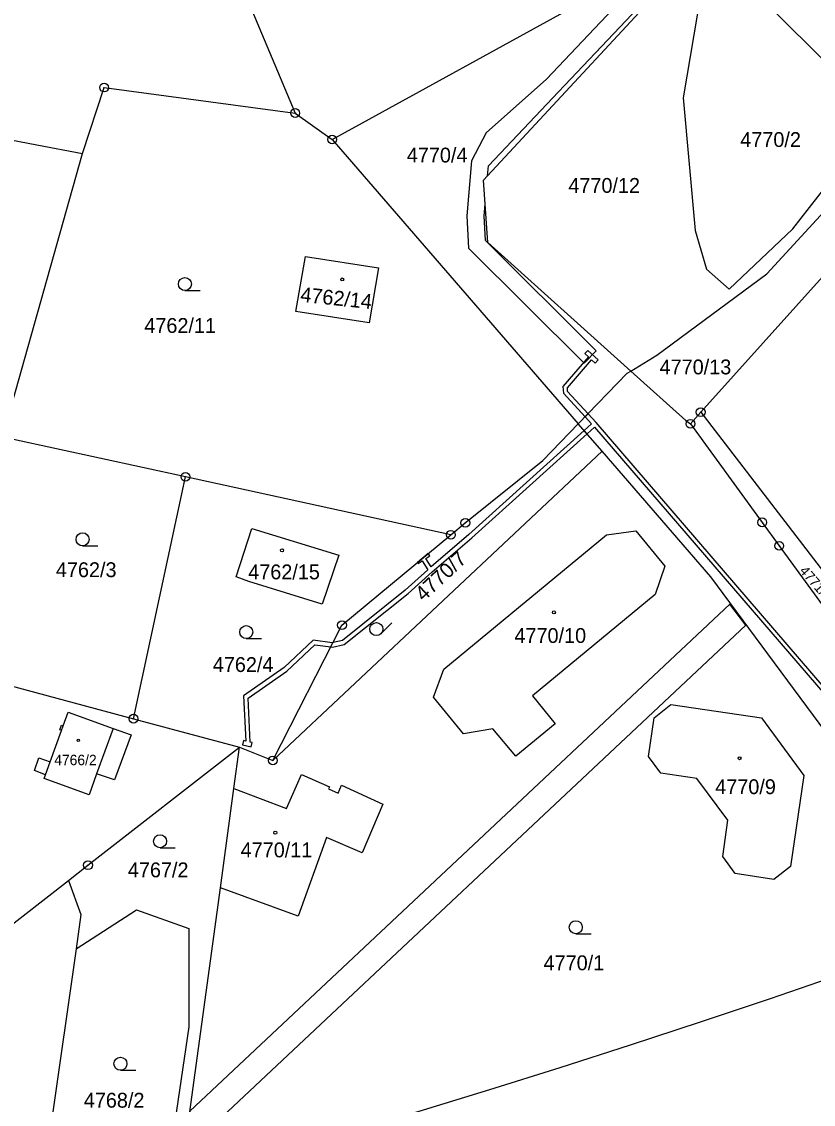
# Model space of a CAD drawing. Extents: x -644096 to -634268, y -1141430 to -1133463.
# Drawn here: x -638326.9 to -638236.1, y -1138374.6 to -1138250.5 of the extents above; entities that cross this region are included whole.
import ezdxf

# ---------------------------------------------------------------- set-up
doc = ezdxf.new("R2010")
doc.units = 0
for name, color, linetype in [('_CIVIL_CONSTRUCTION', 7, 'Continuous'), ('B_Hranice _3D', 7, 'Continuous'), ('M_Svah_Nasyp', 7, 'Continuous'), ('M_Svah_Zarez', 7, 'Continuous'), ('spodek_zarez', 7, 'Continuous'), ('svrsek_osa_sjezdy', 7, 'Continuous'), ('svrsek_osa_terminal_VRT', 7, 'Continuous'), ('svrsek_osa_VRT', 7, 'Continuous'), ('terminal_VRT', 7, 'Continuous')]:
    doc.layers.add(name, color=color, linetype=linetype)

msp = doc.modelspace()

# ---------------------------------------------------------------- linework, layer by layer
at = {"layer": '_CIVIL_CONSTRUCTION'}
for centre, radius in [((-638317.45, -1138258.11), 0.5), ((-638317.45, -1138258.11), 0.0303), ((-638295.54, -1138261.02), 0.5), ((-638295.54, -1138261.02), 0.0303), ((-638291.3, -1138264.05), 0.5), ((-638291.3, -1138264.05), 0.0303), ((-638249.05, -1138295.31), 0.5), ((-638250.23, -1138296.63), 0.5), ((-638249.05, -1138295.31), 0.0303), ((-638250.23, -1138296.63), 0.0303), ((-638308.12, -1138302.72), 0.5), ((-638308.12, -1138302.72), 0.0303), ((-638276.03, -1138307.98), 0.5), ((-638241.99, -1138307.93), 0.5), ((-638277.68, -1138309.35), 0.5), ((-638276.03, -1138307.98), 0.0303), ((-638241.99, -1138307.93), 0.0303), ((-638277.68, -1138309.35), 0.0303), ((-638240.04, -1138310.62), 0.5), ((-638240.04, -1138310.62), 0.0303), ((-638290.17, -1138319.71), 0.5), ((-638290.17, -1138319.71), 0.0303), ((-638314.07, -1138330.43), 0.5), ((-638314.07, -1138330.43), 0.0303), ((-638298.1, -1138335.21), 0.5), ((-638298.1, -1138335.21), 0.0303), ((-638319.29, -1138347.23), 0.5), ((-638319.29, -1138347.23), 0.0303)]:
    msp.add_circle(centre, radius, dxfattribs=at)
at = {"layer": 'B_Hranice _3D'}
for points in [[(-638250.25, -1138241.47), (-638253.99, -1138243.53), (-638254.29, -1138243.99), (-638266.72, -1138257.14), (-638273.65, -1138263.28), (-638275.34, -1138266.51), (-638275.87, -1138272.79), (-638275.67, -1138276.51), (-638262.42, -1138289.7), (-638261.03, -1138288.26), (-638273.71, -1138275.64), (-638273.86, -1138272.82), (-638273.75, -1138271.48), (-638273.93, -1138268.72), (-638273.48, -1138268.23), (-638273.38, -1138267.08), (-638265.33, -1138258.58), (-638252.71, -1138245.24)], [(-638262.31, -1138295.84), (-638261.96, -1138295.48), (-638264.31, -1138292.93), (-638264.33, -1138292.53), (-638261.56, -1138289.3), (-638261.16, -1138289.68), (-638260.82, -1138289.31), (-638261.98, -1138288.22), (-638262.32, -1138288.58), (-638261.92, -1138288.96), (-638264.85, -1138292.36), (-638264.79, -1138293.13)], [(-638300.6, -1138333.67), (-638300.48, -1138333.18), (-638300.71, -1138333.12), (-638300.94, -1138328.07), (-638296.49, -1138324.97), (-638293.29, -1138321.95), (-638291.44, -1138322.2), (-638291.27, -1138322.22), (-638289.91, -1138321.94), (-638282.59, -1138316.09), (-638279.84, -1138313.59), (-638275.3, -1138309.69), (-638262.08, -1138297.8), (-638262.41, -1138297.41), (-638275.63, -1138309.31), (-638279.95, -1138313.03), (-638280.57, -1138312.08), (-638280.11, -1138311.78), (-638280.29, -1138311.51), (-638281.53, -1138312.54), (-638281.45, -1138312.66), (-638280.99, -1138312.36), (-638280.33, -1138313.36), (-638282.91, -1138315.71), (-638290.13, -1138321.48), (-638291.19, -1138321.7), (-638291.29, -1138321.72), (-638293.46, -1138321.43), (-638296.81, -1138324.58), (-638301.46, -1138327.81), (-638301.21, -1138333), (-638301.45, -1138332.94), (-638301.57, -1138333.42)], [(-638307.62, -1138375.42), (-638308.26, -1138380.14), (-638243.88, -1138319.71), (-638245.7, -1138317.3)]]:
    msp.add_lwpolyline(points, close=True, dxfattribs=at)
msp.add_lwpolyline([(-638228.99, -1138333.69), (-638261.02, -1138296.5), (-638261.96, -1138295.48), (-638262.31, -1138295.84), (-638261.57, -1138296.65), (-638262.41, -1138297.41), (-638262.08, -1138297.8), (-638261.23, -1138297.03), (-638229.37, -1138334.01)], dxfattribs=at)
at = {"layer": 'M_Svah_Nasyp'}
for p, q in [((-638322.31, -1138331.79), (-638322.12, -1138331.26)), ((-638316.42, -1138331.55), (-638318.31, -1138336.76)), ((-638324.15, -1138336.86), (-638323.61, -1138335.37))]:
    msp.add_line(p, q, dxfattribs=at)
at = {"layer": 'M_Svah_Zarez'}
for centre, radius in [((-638290.14, -1138280.09), 0.175), ((-638297.04, -1138311.13), 0.175), ((-638265.88, -1138318.25), 0.175), ((-638320.4, -1138332.91), 0.123), ((-638244.59, -1138334.96), 0.175), ((-638297.82, -1138343.5), 0.175)]:
    msp.add_circle(centre, radius, dxfattribs=at)
at = {"layer": 'spodek_zarez'}
msp.add_circle((-638683.07, -1137056.85), 1378.08, dxfattribs=at)
at = {"layer": 'svrsek_osa_sjezdy'}
for p, q in [((-638308.18, -1138281.37), (-638306.43, -1138281.37)), ((-638319.91, -1138310.63), (-638318.16, -1138310.63)), ((-638285.7, -1138320.7), (-638284.46, -1138319.46)), ((-638301.14, -1138321.26), (-638299.39, -1138321.26)), ((-638311.03, -1138345.23), (-638309.28, -1138345.23)), ((-638263.37, -1138355.08), (-638261.62, -1138355.08)), ((-638315.57, -1138370.73), (-638313.82, -1138370.73))]:
    msp.add_line(p, q, dxfattribs=at)
for centre in [(-638308.18, -1138280.62), (-638319.91, -1138309.88), (-638301.14, -1138320.51), (-638286.23, -1138320.16), (-638311.03, -1138344.48), (-638263.37, -1138354.33), (-638315.57, -1138369.98)]:
    msp.add_circle(centre, 0.75, dxfattribs=at)
at = {"layer": 'svrsek_osa_terminal_VRT'}
msp.add_arc((-642050.26, -1145189.6), 8802.25, 41.413152, 75.317049, dxfattribs=at)
at = {"layer": 'terminal_VRT'}
for p, q in [((-638291.3, -1138264.05), (-638249.12, -1138240.85)), ((-638303.47, -1138242.21), (-638295.54, -1138261.02)), ((-638247.93, -1138242.03), (-638227.2, -1138262.72)), ((-638295.54, -1138261.02), (-638291.3, -1138264.05)), ((-638291.3, -1138264.05), (-638263.08, -1138296.64)), ((-638249.05, -1138295.31), (-638250.23, -1138296.63)), ((-638249.05, -1138295.31), (-638222.29, -1138330.12)), ((-638260.36, -1138299.79), (-638263.08, -1138296.64)), ((-638308.12, -1138302.72), (-638327.81, -1138298.43)), ((-638260.36, -1138299.79), (-638298.1, -1138335.21)), ((-638314.07, -1138330.43), (-638308.12, -1138302.72)), ((-638277.68, -1138309.35), (-638308.12, -1138302.72)), ((-638333.42, -1138325.23), (-638314.07, -1138330.43)), ((-638314.07, -1138330.43), (-638301.91, -1138333.69)), ((-638302.56, -1138338.44), (-638301.91, -1138333.69)), ((-638301.91, -1138333.69), (-638298.1, -1138335.21)), ((-638304.11, -1138349.83), (-638302.56, -1138338.44)), ((-638345.45, -1138367.61), (-638321.53, -1138348.97)), ((-638309.78, -1138391.31), (-638304.11, -1138349.83))]:
    msp.add_line(p, q, dxfattribs=at)
for points in [[(-638257.05, -1138290.6), (-638273.46, -1138275.85), (-638273.93, -1138268.72), (-638249.66, -1138242.51), (-638249.12, -1138240.85)], [(-638247.93, -1138242.03), (-638248.22, -1138242.56), (-638251.07, -1138259.27), (-638249.67, -1138274.49), (-638248.38, -1138278.9), (-638245.77, -1138281.21), (-638238.48, -1138274.28), (-638231.78, -1138265.74), (-638227.2, -1138262.72)], [(-638358.5, -1138262.9), (-638357.38, -1138258.47), (-638325.15, -1138264.65), (-638319.91, -1138265.66)], [(-638319.91, -1138265.66), (-638317.45, -1138258.11), (-638295.54, -1138261.02)], [(-638257.05, -1138290.6), (-638254.07, -1138288.78), (-638241.47, -1138279.45), (-638228.31, -1138265.16), (-638226.23, -1138263.68)], [(-638226.23, -1138263.68), (-638222.98, -1138266.92), (-638231.01, -1138275.23), (-638249.05, -1138295.31)], [(-638329.08, -1138298.15), (-638328.71, -1138296.86), (-638319.91, -1138265.66)], [(-638295.45, -1138283.75), (-638294.34, -1138277.47), (-638286, -1138278.75), (-638287.07, -1138285.05), (-638295.45, -1138283.75)], [(-638263.08, -1138296.64), (-638257.47, -1138290.85), (-638257.05, -1138290.6)], [(-638257.05, -1138290.6), (-638250.75, -1138296.26), (-638250.23, -1138296.63)], [(-638277.68, -1138309.35), (-638276.03, -1138307.98), (-638267.16, -1138300.85), (-638263.08, -1138296.64)], [(-638250.23, -1138296.63), (-638241.99, -1138307.93), (-638240.04, -1138310.62), (-638233.78, -1138319.21), (-638196.42, -1138367.89)], [(-638191.14, -1138390.77), (-638191.25, -1138384.6), (-638229.59, -1138338.91), (-638247.9, -1138314.18), (-638260.36, -1138299.79)], [(-638300.52, -1138308.64), (-638290.54, -1138311.68), (-638292.45, -1138317.32), (-638300.86, -1138314.71), (-638302.29, -1138314.16), (-638300.52, -1138308.64)], [(-638253.15, -1138312.94), (-638254.25, -1138316.2), (-638268.33, -1138327.82), (-638265.72, -1138331.01), (-638270.23, -1138334.74), (-638272.89, -1138331.58), (-638276.24, -1138332.18), (-638279.69, -1138327.98), (-638278.48, -1138324.75), (-638259.86, -1138309.37), (-638256.47, -1138308.9), (-638253.15, -1138312.94)], [(-638298.1, -1138335.21), (-638290.17, -1138319.71), (-638277.68, -1138309.35)], [(-638316.42, -1138331.55), (-638314.34, -1138332.3), (-638316.24, -1138337.45), (-638318.31, -1138336.76), (-638319.17, -1138339.14), (-638324.3, -1138337.28), (-638324.15, -1138336.86), (-638325.42, -1138336.38), (-638324.94, -1138334.91), (-638323.61, -1138335.37), (-638322.31, -1138331.79), (-638322.51, -1138331.72), (-638322.33, -1138331.19), (-638322.12, -1138331.26), (-638321.55, -1138329.69), (-638316.42, -1138331.55)], [(-638253.62, -1138336.67), (-638255.03, -1138334.75), (-638254.4, -1138330.33), (-638252.48, -1138328.79), (-638242.09, -1138330.32), (-638237.21, -1138336.95), (-638238.75, -1138347.36), (-638240.68, -1138348.87), (-638245.08, -1138348.19), (-638246.52, -1138346.22), (-638245.93, -1138342.08), (-638249.49, -1138337.28), (-638253.62, -1138336.67)], [(-638321.53, -1138348.97), (-638319.29, -1138347.23), (-638301.91, -1138333.69)], [(-638302.56, -1138338.44), (-638296.52, -1138340.72), (-638294.83, -1138336.83), (-638291.61, -1138338.24), (-638291.7, -1138338.47), (-638290.62, -1138338.95), (-638290.22, -1138338.04), (-638285.48, -1138340.22), (-638287.85, -1138345.79), (-638291.96, -1138344.03), (-638295.21, -1138353.05), (-638304.11, -1138349.83)], [(-638321.53, -1138348.97), (-638320.1, -1138352.88), (-638320.66, -1138356.81)], [(-638320.66, -1138356.81), (-638313.72, -1138352.35), (-638307.74, -1138354.46), (-638307.74, -1138365.74), (-638310.75, -1138386.21), (-638313.59, -1138391.7), (-638316.35, -1138393.75)], [(-638320.66, -1138356.81), (-638326.35, -1138396.59), (-638326.48, -1138397.52)]]:
    msp.add_lwpolyline(points, dxfattribs=at)

# ---------------------------------------------------------------- texts
at = {"layer": 'svrsek_osa_VRT'}
for s, height, p in [('4770/2', 1.7, (-638244.51, -1138264.91)), ('4770/4', 1.7, (-638282.74, -1138266.69)), ('4770/12', 1.7, (-638264.22, -1138270.17)), ('4762/11', 1.7, (-638312.83, -1138286.22)), ('4770/13', 1.7, (-638253.76, -1138290.97)), ('4762/3', 1.7, (-638322.97, -1138314.21)), ('4762/15', 1.7, (-638300.92, -1138314.46)), ('4770/10', 1.7, (-638270.4, -1138321.75)), ('4762/4', 1.7, (-638304.98, -1138325.08)), ('4766/2', 1.19, (-638323.16, -1138335.76)), ('4770/9', 1.7, (-638247.38, -1138339.08)), ('4770/11', 1.7, (-638301.79, -1138346.32)), ('4767/2', 1.7, (-638314.72, -1138348.61)), ('4770/1', 1.7, (-638267.06, -1138359.26)), ('4768/2', 1.7, (-638319.77, -1138375.01))]:
    msp.add_text(s, height=height, dxfattribs=at).set_placement(p)
for s, height, rotation, p in [('4762/14', 1.7, 354, (-638295, -1138282.64)), ('4770/7', 1.7, 43, (-638280.82, -1138317.07)), ('4771/4', 1.14, 311, (-638237.8, -1138313.53))]:
    msp.add_text(s, height=height, rotation=rotation, dxfattribs=at).set_placement(p)

doc.saveas('drawing.dxf')
